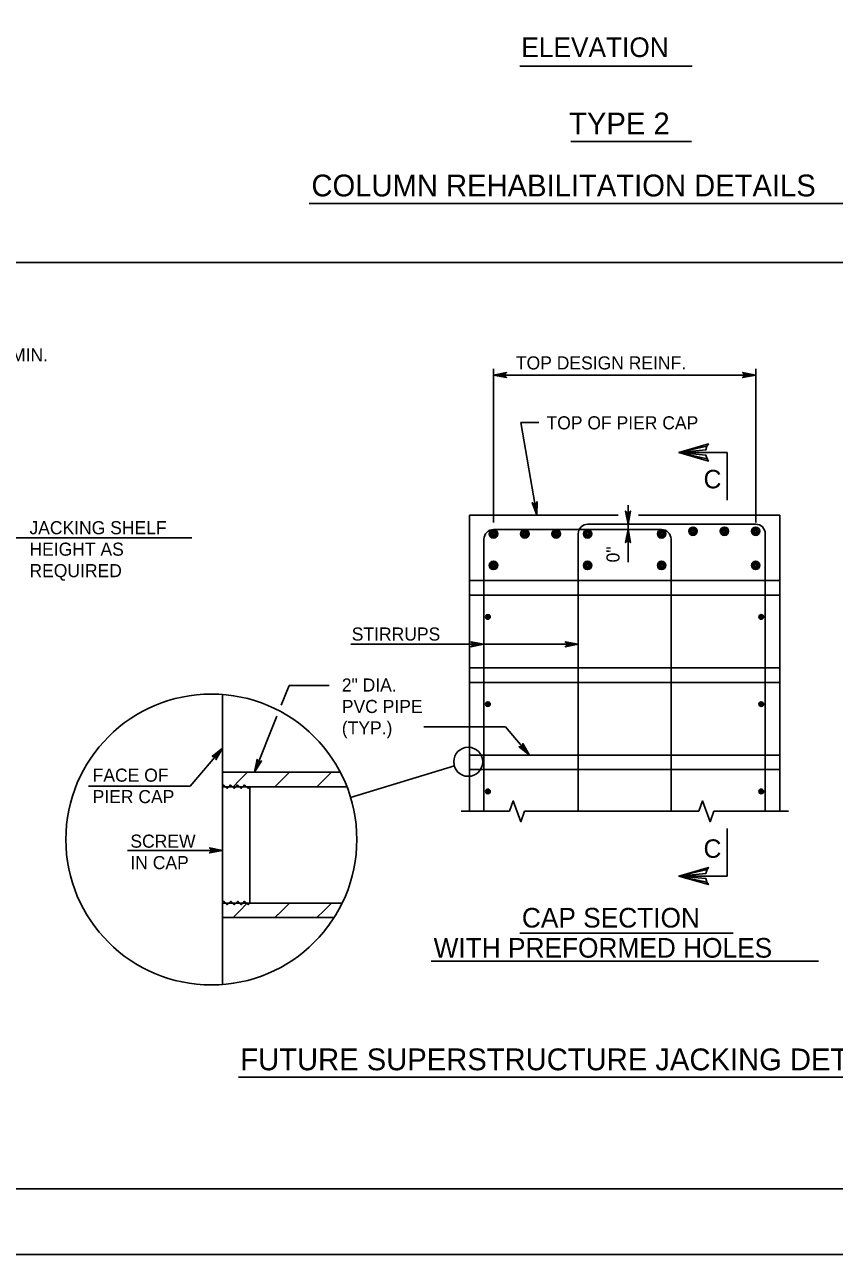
# Model space of a CAD drawing. Extents: x 646165 to 651486, y 296916 to 299292.
# Drawn here: x 650844.2 to 651029.8, y 297510.2 to 297792.1 of the extents above; entities that cross this region are included whole.
import ezdxf

# ---------------------------------------------------------------- set-up
doc = ezdxf.new("R2010")
doc.units = 0
for name, color, linetype in [('1', 7, 'Continuous'), ('2', 7, 'Continuous'), ('51', 7, 'Continuous'), ('52', 7, 'Continuous'), ('53', 7, 'Continuous'), ('54', 7, 'Continuous'), ('55', 7, 'Continuous'), ('56', 7, 'Continuous'), ('PLT-BNDY', 7, 'Continuous')]:
    doc.layers.add(name, color=color, linetype=linetype)

msp = doc.modelspace()

# ---------------------------------------------------------------- linework, layer by layer
at = {"layer": '1'}
for p, q in [((650994.15, 297694.06), (651005.22, 297694.06)), ((651005.22, 297694.06), (651005.22, 297683.14)), ((651005.22, 297596.96), (651005.22, 297607.88)), ((650994.15, 297596.96), (651005.22, 297596.96))]:
    msp.add_line(p, q, dxfattribs=at)
for points in [[(651000.57, 297692.59), (651000.33, 297693.44), (650994.15, 297694.06), (651000.57, 297692.59), (651000.9, 297692.07), (650994.15, 297694.06), (651000.33, 297694.62), (651000.55, 297695.45), (650994.15, 297694.06), (651000.9, 297696.01), (651000.55, 297695.45)], [(651000.57, 297598.43), (651000.33, 297597.58), (650994.15, 297596.96), (651000.57, 297598.43), (651000.9, 297598.94), (650994.15, 297596.96), (651000.33, 297596.4), (651000.55, 297595.56), (650994.15, 297596.96), (651000.9, 297595.01), (651000.55, 297595.56)]]:
    msp.add_lwpolyline(points, dxfattribs=at)
at = {"layer": '2'}
for p, q in [((650670.59, 297737.57), (651456.59, 297737.57)), ((651456.59, 297525.25), (650670.59, 297525.25))]:
    msp.add_line(p, q, dxfattribs=at)
at = {"layer": '51'}
for p, q in [((650946.13, 297679.7), (650946.13, 297611.8)), ((650946.13, 297679.7), (650980.2, 297679.7)), ((650984.86, 297679.7), (651017.25, 297679.7)), ((651017.25, 297679.7), (651017.25, 297611.8)), ((650889.58, 297638.58), (650889.58, 297620.78)), ((650889.58, 297587.44), (650889.58, 297572.11))]:
    msp.add_line(p, q, dxfattribs=at)
at = {"layer": '52'}
for p, q in [((650951.66, 297713.2), (650951.66, 297678.03)), ((650951.66, 297711.79), (651011.72, 297711.79)), ((651011.72, 297713.2), (651011.72, 297678.03)), ((650957.89, 297700.92), (650962.05, 297700.92)), ((650961.61, 297679.7), (650957.89, 297700.92)), ((650982.48, 297681.97), (650982.48, 297668.89)), ((650841.66, 297674.47), (650882.54, 297674.47)), ((650919, 297650.07), (650971.06, 297650.07)), ((650903.03, 297636.14), (650904.83, 297640.65)), ((650904.83, 297640.65), (650914.03, 297640.65)), ((650896.89, 297620.78), (650902.01, 297633.6)), ((650935.67, 297631.16), (650954.37, 297631.16)), ((650954.37, 297631.16), (650959.87, 297624.7)), ((650882.19, 297617.53), (650889.58, 297626.25)), ((650942.68, 297622.19), (650918.91, 297615)), ((650858.86, 297617.53), (650882.19, 297617.53)), ((650944.24, 297611.8), (650955.29, 297611.8)), ((650958.79, 297611.8), (650998.66, 297611.8)), ((651002.16, 297611.8), (651019.22, 297611.8)), ((650867.79, 297602.84), (650889.58, 297602.84))]:
    msp.add_line(p, q, dxfattribs=at)
for points in [[(650951.66, 297711.79), (650954.64, 297712.35), (650954.53, 297712.27), (650954.41, 297712.19), (650954.36, 297712.09), (650954.3, 297711.99), (650954.28, 297711.89), (650954.26, 297711.79), (650954.28, 297711.69), (650954.3, 297711.59), (650954.36, 297711.49), (650954.41, 297711.39), (650954.53, 297711.31), (650954.64, 297711.23), (650951.66, 297711.79), (650954.53, 297711.31), (650954.41, 297711.39), (650951.66, 297711.79), (650954.36, 297711.49), (650954.3, 297711.59), (650951.66, 297711.79), (650954.28, 297711.69), (650954.26, 297711.79), (650951.66, 297711.79), (650954.28, 297711.89), (650954.3, 297711.99), (650951.66, 297711.79), (650954.36, 297712.09), (650954.41, 297712.19), (650951.66, 297711.79), (650954.53, 297712.27)], [(651011.72, 297711.79), (651008.73, 297711.23), (651008.85, 297711.31), (651008.96, 297711.39), (651009.02, 297711.49), (651009.08, 297711.59), (651009.1, 297711.69), (651009.12, 297711.79), (651009.1, 297711.89), (651009.08, 297711.99), (651009.02, 297712.09), (651008.96, 297712.19), (651008.85, 297712.27), (651008.73, 297712.35), (651011.72, 297711.79), (651008.85, 297712.27), (651008.96, 297712.19), (651011.72, 297711.79), (651009.02, 297712.09), (651009.08, 297711.99), (651011.72, 297711.79), (651009.1, 297711.89), (651009.12, 297711.79), (651011.72, 297711.79), (651009.1, 297711.69), (651009.08, 297711.59), (651011.72, 297711.79), (651009.02, 297711.49), (651008.96, 297711.39), (651011.72, 297711.79), (651008.85, 297711.31)], [(650961.61, 297679.7), (650960.54, 297682.54), (650960.74, 297682.34), (650960.96, 297682.26), (650961.16, 297682.26), (650961.35, 297682.33), (650961.53, 297682.48), (650961.65, 297682.73), (650961.61, 297679.7), (650961.53, 297682.48), (650961.35, 297682.33), (650961.61, 297679.7), (650961.16, 297682.26), (650960.96, 297682.26), (650961.61, 297679.7), (650960.74, 297682.34)], [(650982.48, 297677.61), (650981.92, 297680.6), (650982, 297680.48), (650982.08, 297680.37), (650982.18, 297680.31), (650982.28, 297680.25), (650982.38, 297680.23), (650982.48, 297680.21), (650982.58, 297680.23), (650982.68, 297680.25), (650982.78, 297680.31), (650982.88, 297680.37), (650982.96, 297680.48), (650983.04, 297680.6), (650982.48, 297677.61), (650982.96, 297680.48), (650982.88, 297680.37), (650982.48, 297677.61), (650982.78, 297680.31), (650982.68, 297680.25), (650982.48, 297677.61), (650982.58, 297680.23), (650982.48, 297680.21), (650982.48, 297677.61), (650982.38, 297680.23), (650982.28, 297680.25), (650982.48, 297677.61), (650982.18, 297680.31), (650982.08, 297680.37), (650982.48, 297677.61), (650982, 297680.48)], [(650982.48, 297676.37), (650983.04, 297673.38), (650982.96, 297673.5), (650982.88, 297673.61), (650982.78, 297673.67), (650982.68, 297673.73), (650982.58, 297673.75), (650982.48, 297673.77), (650982.38, 297673.75), (650982.28, 297673.73), (650982.18, 297673.67), (650982.08, 297673.61), (650982, 297673.5), (650981.92, 297673.38), (650982.48, 297676.37), (650982, 297673.5), (650982.08, 297673.61), (650982.48, 297676.37), (650982.18, 297673.67), (650982.28, 297673.73), (650982.48, 297676.37), (650982.38, 297673.75), (650982.48, 297673.77), (650982.48, 297676.37), (650982.58, 297673.75), (650982.68, 297673.73), (650982.48, 297676.37), (650982.78, 297673.67), (650982.88, 297673.61), (650982.48, 297676.37), (650982.96, 297673.5)], [(650949.46, 297650.07), (650946.48, 297649.51), (650946.59, 297649.59), (650946.71, 297649.67), (650946.77, 297649.77), (650946.83, 297649.87), (650946.84, 297649.97), (650946.86, 297650.07), (650946.84, 297650.17), (650946.83, 297650.27), (650946.77, 297650.37), (650946.71, 297650.47), (650946.59, 297650.55), (650946.48, 297650.63), (650949.46, 297650.07), (650946.59, 297650.55), (650946.71, 297650.47), (650949.46, 297650.07), (650946.77, 297650.37), (650946.83, 297650.27), (650949.46, 297650.07), (650946.84, 297650.17), (650946.86, 297650.07), (650949.46, 297650.07), (650946.84, 297649.97), (650946.83, 297649.87), (650949.46, 297650.07), (650946.77, 297649.77), (650946.71, 297649.67), (650949.46, 297650.07), (650946.59, 297649.59)], [(650971.06, 297650.07), (650968.08, 297649.51), (650968.19, 297649.59), (650968.31, 297649.67), (650968.37, 297649.77), (650968.43, 297649.87), (650968.44, 297649.97), (650968.46, 297650.07), (650968.44, 297650.17), (650968.43, 297650.27), (650968.37, 297650.37), (650968.31, 297650.47), (650968.19, 297650.55), (650968.08, 297650.63), (650971.06, 297650.07), (650968.19, 297650.55), (650968.31, 297650.47), (650971.06, 297650.07), (650968.37, 297650.37), (650968.43, 297650.27), (650971.06, 297650.07), (650968.44, 297650.17), (650968.46, 297650.07), (650971.06, 297650.07), (650968.44, 297649.97), (650968.43, 297649.87), (650971.06, 297650.07), (650968.37, 297649.77), (650968.31, 297649.67), (650971.06, 297650.07), (650968.19, 297649.59)], [(650959.87, 297624.7), (650957.51, 297626.61), (650957.65, 297626.57), (650957.78, 297626.53), (650957.9, 297626.55), (650958.01, 297626.57), (650958.1, 297626.63), (650958.19, 297626.68), (650958.25, 297626.76), (650958.32, 297626.83), (650958.35, 297626.94), (650958.39, 297627.05), (650958.38, 297627.19), (650958.36, 297627.33), (650959.87, 297624.7), (650958.38, 297627.19), (650958.39, 297627.05), (650959.87, 297624.7), (650958.35, 297626.94), (650958.32, 297626.83), (650959.87, 297624.7), (650958.25, 297626.76), (650958.19, 297626.68), (650959.87, 297624.7), (650958.1, 297626.63), (650958.01, 297626.57), (650959.87, 297624.7), (650957.9, 297626.55), (650957.78, 297626.53), (650959.87, 297624.7), (650957.65, 297626.57)], [(650889.58, 297626.25), (650888.07, 297623.61), (650888.09, 297623.75), (650888.1, 297623.89), (650888.06, 297624), (650888.03, 297624.11), (650887.96, 297624.19), (650887.9, 297624.27), (650887.81, 297624.32), (650887.72, 297624.37), (650887.61, 297624.39), (650887.49, 297624.41), (650887.36, 297624.37), (650887.22, 297624.34), (650889.58, 297626.25), (650887.36, 297624.37), (650887.49, 297624.41), (650889.58, 297626.25), (650887.61, 297624.39), (650887.72, 297624.37), (650889.58, 297626.25), (650887.81, 297624.32), (650887.9, 297624.27), (650889.58, 297626.25), (650887.96, 297624.19), (650888.03, 297624.11), (650889.58, 297626.25), (650888.06, 297624), (650888.1, 297623.89), (650889.58, 297626.25), (650888.09, 297623.75)], [(650896.89, 297620.78), (650897.48, 297623.75), (650897.51, 297623.62), (650897.54, 297623.48), (650897.61, 297623.39), (650897.68, 297623.3), (650897.77, 297623.24), (650897.86, 297623.19), (650897.95, 297623.17), (650898.05, 297623.15), (650898.17, 297623.17), (650898.28, 297623.19), (650898.4, 297623.26), (650898.52, 297623.34), (650896.89, 297620.78), (650898.4, 297623.26), (650898.28, 297623.19), (650896.89, 297620.78), (650898.17, 297623.17), (650898.05, 297623.15), (650896.89, 297620.78), (650897.95, 297623.17), (650897.86, 297623.19), (650896.89, 297620.78), (650897.77, 297623.24), (650897.68, 297623.3), (650896.89, 297620.78), (650897.61, 297623.39), (650897.54, 297623.48), (650896.89, 297620.78), (650897.51, 297623.62)], [(650958.79, 297611.8), (650957.92, 297609.39), (650956.17, 297614.2), (650955.29, 297611.8)], [(651002.16, 297611.8), (651001.28, 297609.39), (650999.53, 297614.2), (650998.66, 297611.8)], [(650889.58, 297602.84), (650886.59, 297602.28), (650886.82, 297602.44), (650886.94, 297602.64), (650886.98, 297602.84), (650886.94, 297603.04), (650886.82, 297603.24), (650886.59, 297603.4), (650889.58, 297602.84), (650886.82, 297603.24), (650886.94, 297603.04), (650889.58, 297602.84), (650886.98, 297602.84), (650886.94, 297602.64), (650889.58, 297602.84), (650886.82, 297602.44)]]:
    msp.add_lwpolyline(points, dxfattribs=at)
for centre, radius in [((650887.01, 297605.34), 33.33), ((650945.87, 297623.15), 3.33)]:
    msp.add_circle(centre, radius, dxfattribs=at)
at = {"layer": '53'}
for p, q in [((650957.71, 297782.6), (650997.19, 297782.6)), ((650969.36, 297765.33), (650997, 297765.33)), ((650909.43, 297751.12), (651053.82, 297751.12)), ((650957.69, 297583.87), (651006.58, 297583.87)), ((650937.35, 297577.47), (651026.12, 297577.47)), ((650893.2, 297550.84), (651078.04, 297550.84))]:
    msp.add_line(p, q, dxfattribs=at)
at = {"layer": '54'}
for p, q in [((650951.66, 297676.37), (650990.12, 297676.37)), ((650971.06, 297675.41), (650971.06, 297611.8)), ((650973.26, 297677.61), (651011.72, 297677.61)), ((651013.92, 297675.41), (651013.92, 297611.8)), ((650949.46, 297674.17), (650949.46, 297611.8)), ((650992.32, 297674.17), (650992.32, 297611.8))]:
    msp.add_line(p, q, dxfattribs=at)
for centre, radius in [((650951.66, 297675.4), 0.967), ((650951.66, 297675.4), 0.725), ((650951.66, 297675.4), 0.483), ((650951.66, 297675.4), 0.242), ((650958.82, 297675.4), 0.967), ((650958.82, 297675.4), 0.725), ((650958.82, 297675.4), 0.483), ((650958.82, 297675.4), 0.242), ((650966.02, 297675.4), 0.967), ((650966.02, 297675.4), 0.725), ((650966.02, 297675.4), 0.483), ((650966.02, 297675.4), 0.242), ((650973.22, 297675.4), 0.967), ((650973.22, 297675.4), 0.725), ((650973.22, 297675.4), 0.483), ((650973.22, 297675.4), 0.242), ((650990.16, 297675.4), 0.967), ((650990.16, 297675.4), 0.725), ((650990.16, 297675.4), 0.483), ((650990.16, 297675.4), 0.242), ((650997.36, 297675.98), 0.967), ((650997.36, 297675.98), 0.725), ((650997.36, 297675.98), 0.483), ((650997.36, 297675.98), 0.242), ((651004.56, 297675.98), 0.967), ((651004.56, 297675.98), 0.725), ((651004.56, 297675.98), 0.483), ((651004.56, 297675.98), 0.242), ((651011.72, 297675.98), 0.967), ((651011.72, 297675.98), 0.725), ((651011.72, 297675.98), 0.483), ((651011.72, 297675.98), 0.242), ((650951.66, 297668.17), 0.967), ((650951.66, 297668.17), 0.725), ((650951.66, 297668.17), 0.483), ((650951.66, 297668.17), 0.242), ((650973.22, 297668.17), 0.967), ((650973.22, 297668.17), 0.725), ((650973.22, 297668.17), 0.483), ((650973.22, 297668.17), 0.242), ((650990.16, 297668.17), 0.967), ((650990.16, 297668.17), 0.725), ((650990.16, 297668.17), 0.483), ((650990.16, 297668.17), 0.242), ((651011.72, 297668.17), 0.967), ((651011.72, 297668.17), 0.725), ((651011.72, 297668.17), 0.483), ((651011.72, 297668.17), 0.242), ((650950.37, 297656.36), 0.533), ((650950.37, 297656.36), 0.4), ((650950.37, 297656.36), 0.267), ((650950.37, 297656.36), 0.133), ((651013.01, 297656.36), 0.533), ((651013.01, 297656.36), 0.4), ((651013.01, 297656.36), 0.267), ((651013.01, 297656.36), 0.133), ((650950.37, 297636.36), 0.533), ((650950.37, 297636.36), 0.4), ((650950.37, 297636.36), 0.267), ((650950.37, 297636.36), 0.133), ((651013.01, 297636.36), 0.533), ((651013.01, 297636.36), 0.4), ((651013.01, 297636.36), 0.267), ((651013.01, 297636.36), 0.133), ((650950.37, 297616.36), 0.533), ((650950.37, 297616.36), 0.4), ((650950.37, 297616.36), 0.267), ((650950.37, 297616.36), 0.133), ((651013.01, 297616.36), 0.533), ((651013.01, 297616.36), 0.4), ((651013.01, 297616.36), 0.267), ((651013.01, 297616.36), 0.133)]:
    msp.add_circle(centre, radius, dxfattribs=at)
for centre, start, end in [((650951.66, 297674.17), 90, 180), ((650973.26, 297675.41), 90, 180), ((650990.12, 297674.17), 0, 90), ((651011.72, 297675.41), 0, 90)]:
    msp.add_arc(centre, 2.2, start, end, dxfattribs=at)
at = {"layer": '55'}
for p, q in [((650946.13, 297664.7), (651017.25, 297664.7)), ((650946.13, 297661.36), (651017.25, 297661.36)), ((650946.13, 297644.7), (651017.25, 297644.7)), ((650946.13, 297641.36), (651017.25, 297641.36)), ((650946.13, 297624.7), (651017.25, 297624.7)), ((650889.58, 297620.78), (650916.55, 297620.78)), ((650889.58, 297620.78), (650889.58, 297587.44)), ((650946.13, 297621.36), (651017.25, 297621.36)), ((650895.82, 297617.44), (650889.58, 297617.44)), ((650895.82, 297617.44), (650895.82, 297590.78)), ((650895.82, 297617.44), (650918.07, 297617.44)), ((650889.44, 297590.78), (650895.68, 297590.78)), ((650895.82, 297590.78), (650916.99, 297590.78)), ((650889.58, 297587.44), (650915.13, 297587.44))]:
    msp.add_line(p, q, dxfattribs=at)
for points in [[(650891.02, 297617.44), (650890.62, 297617.04), (650889.82, 297617.84), (650889.58, 297617.6)], [(650892.62, 297617.44), (650892.22, 297617.04), (650891.42, 297617.84), (650891.02, 297617.44)], [(650894.22, 297617.44), (650893.82, 297617.04), (650893.02, 297617.84), (650892.62, 297617.44)], [(650895.82, 297617.44), (650895.42, 297617.04), (650894.62, 297617.84), (650894.22, 297617.44)], [(650889.58, 297590.92), (650889.84, 297591.18), (650890.64, 297590.38), (650891.04, 297590.78)], [(650891.04, 297590.78), (650891.44, 297591.18), (650892.24, 297590.38), (650892.64, 297590.78)], [(650892.64, 297590.78), (650893.04, 297591.18), (650893.84, 297590.38), (650894.24, 297590.78)], [(650894.24, 297590.78), (650894.64, 297591.18), (650895.44, 297590.38), (650895.84, 297590.78)]]:
    msp.add_lwpolyline(points, dxfattribs=at)
at = {"layer": '56'}
for p, q in [((650891.97, 297617.44), (650893.52, 297619)), ((650893.52, 297619), (650895.3, 297620.78)), ((650903.16, 297619), (650902.32, 297618.16)), ((650903.16, 297619), (650904.93, 297620.78)), ((650912.76, 297619), (650911.2, 297617.44)), ((650912.76, 297619), (650914.53, 297620.78)), ((650901.57, 297617.44), (650902.32, 297618.2)), ((650893.52, 297589), (650895.17, 297590.65)), ((650903.16, 297589), (650904.93, 297590.78)), ((650912.76, 297589), (650914.53, 297590.78)), ((650891.97, 297587.44), (650893.52, 297589)), ((650901.57, 297587.44), (650902.32, 297588.2)), ((650903.16, 297589), (650902.32, 297588.16)), ((650912.76, 297589), (650911.2, 297587.44))]:
    msp.add_line(p, q, dxfattribs=at)
at = {"layer": 'PLT-BNDY'}
msp.add_lwpolyline([(650630.59, 298104.25), (651471.59, 298104.25), (651471.59, 297510.25), (650630.59, 297510.25)], close=True, dxfattribs=at)

# ---------------------------------------------------------------- texts
at = {"layer": '1'}
for p in [(650999.78, 297685.82), (650999.78, 297601.14)]:
    msp.add_text('C', height=4.23, dxfattribs=at).set_placement(p)
at = {"layer": '53'}
for s, height, p in [('ELEVATION', 4.5, (650958.03, 297784.67)), ('TYPE 2', 5, (650968.98, 297766.94)), ('COLUMN REHABILITATION DETAILS', 5, (650909.94, 297752.73)), ('9" MIN.', 3, (650836.34, 297714.9)), ('TOP DESIGN REINF.', 3, (650956.78, 297713.07)), ('TOP OF PIER CAP', 3, (650963.8, 297699.34)), ('JACKING SHELF', 3, (650845.33, 297675.3)), ('HEIGHT AS', 3, (650845.33, 297670.38)), ('REQUIRED', 3, (650845.33, 297665.46)), ('STIRRUPS', 3, (650919.17, 297650.93)), ('2" DIA.', 3, (650916.9, 297639.25)), ('PVC PIPE', 3, (650916.9, 297634.33)), ('(TYP.)', 3, (650916.9, 297629.41)), ('FACE OF', 3, (650859.81, 297618.59)), ('PIER CAP', 3, (650859.81, 297613.67)), ('SCREW', 3, (650868.46, 297603.46)), ('IN CAP', 3, (650868.46, 297598.54)), ('CAP SECTION', 4.5, (650958.16, 297585.16)), ('WITH PREFORMED HOLES', 4.5, (650937.93, 297578.26)), ('FUTURE SUPERSTRUCTURE JACKING DETAILS', 5, (650893.64, 297552.45))]:
    msp.add_text(s, height=height, dxfattribs=at).set_placement(p)
msp.add_text('0"', height=3, rotation=90, dxfattribs=at).set_placement((650980.53, 297668.84))

doc.saveas('drawing.dxf')
